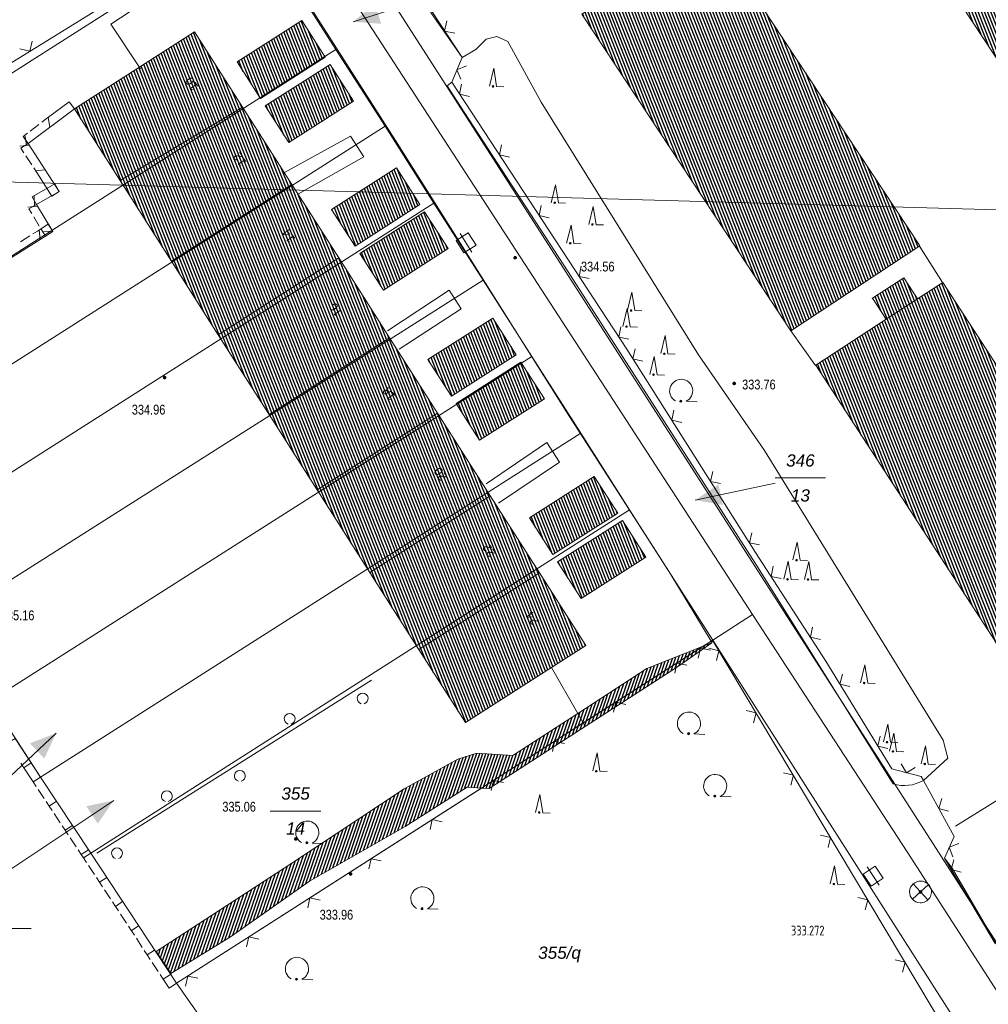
# Model space of a CAD drawing. Header units: metres. Extents: x 345144 to 348639, y 5629211 to 5635235.
# Tile 920 of 1056: x 347396 to 347463, y 5630895 to 5630963. Entities that reach past the tile are written whole.
import ezdxf
from ezdxf.enums import TextEntityAlignment as Align

# ---------------------------------------------------------------- set-up
doc = ezdxf.new("R2010")
doc.units = ezdxf.units.M
doc.header["$MEASUREMENT"] = 0
for name, color, linetype in [('028 Geländeform', 7, 'Continuous'), ('028 Geländeform Ausg.', 7, 'Continuous'), ('065-066 Ver_Entsorgung', 7, 'Continuous'), ('065-066 Ver_Entsorgung Ausg.', 7, 'Continuous'), ('081-083 Topographie', 7, 'Continuous'), ('AX Flurstück', 7, 'Continuous'), ('AX Gebäude', 7, 'Continuous'), ('Blatt', 7, 'Continuous'), ('Definitionslinie', 7, 'Continuous'), ('MG Präsentationsobjekt - Linie', 7, 'Continuous'), ('Präsentationsobjekt -Text (punktförmig)', 7, 'Continuous')]:
    doc.layers.add(name, color=color, linetype=linetype)
doc.styles.add('ARIAL', font='arial.ttf', dxfattribs={"height": 1})
doc.styles.add('ARIALIT', font='ariali.ttf', dxfattribs={"height": 1})
doc.styles.add('DIN-6776-IT', font='txt', dxfattribs={"height": 1})
pattern_1 = [(111.5294117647, (0, 0), (-0.186045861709, -0.07339575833), [])]

# ---------------------------------------------------------------- blocks, each defined once
blk = doc.blocks.new('alk_3504_nrw')
at = {"color": 134, "lineweight": 5, "true_color": 0x00b2b2, "flags": 128}
for points in [[(-0.729333, -0.684), (-0.707333, -0.707333), (0.707333, 0.707333)], [(-0.707333, 0.707333), (0.707333, -0.707333)]]:
    blk.add_lwpolyline(points, dxfattribs=at)
at = {"color": 134, "lineweight": 5, "true_color": 0x00b2b2}
for start, end in [(90, -90), (-90, 90)]:
    blk.add_arc((0, 0), 1, start, end, dxfattribs=at)
blk = doc.blocks.new('alk_043x_nrw')
h = blk.add_hatch(color=7)
edge = h.paths.add_edge_path(flags=0)
edge.add_arc((0, 0), 1, 180, 360, ccw=False)
edge.add_arc((0, 0), 1, 0, 180, ccw=False)
blk = doc.blocks.new('alk_7100_nrwx2')
at = {"true_color": 0x2e2e2e}
h = blk.add_hatch(color=250, dxfattribs=at)
edge = h.paths.add_edge_path(flags=0)
edge.add_arc((0.024073, -0.597267), 0.057254, 180, 360, ccw=False)
edge.add_arc((0.024073, -0.597267), 0.057255, 0, 180, ccw=False)
at = {"color": 250, "lineweight": 5, "true_color": 0x2e2e2e, "flags": 128}
blk.add_lwpolyline([(0.349382, -0.597267), (1, -0.597267)], dxfattribs=at)
at = {"color": 250, "lineweight": 5, "true_color": 0x2e2e2e}
for centre, radius, start, end in [((0.024073, 0.012362), 0.690995, -61.91481688, -118.08518312), ((0.024073, -0.597267), 0.057255, 0, 180), ((0.024073, -0.597267), 0.057254, 180, 0)]:
    blk.add_arc(centre, radius, start, end, dxfattribs=at)
blk = doc.blocks.new('alk_7200_nrwx2')
at = {"true_color": 0x2e2e2e}
h = blk.add_hatch(color=250, dxfattribs=at)
edge = h.paths.add_edge_path(flags=0)
edge.add_arc((-0.020544, -0.388118), 0.055525, 180, 360, ccw=False)
edge.add_arc((-0.020544, -0.388118), 0.055525, 0, 180, ccw=False)
at = {"color": 250, "lineweight": 5, "true_color": 0x2e2e2e, "flags": 128}
blk.add_lwpolyline([(-0.298168, -0.388118), (-0.020544, 1), (0.257079, -0.388118), (0.812326, -0.388118)], dxfattribs=at)
blk.add_lwpolyline([(-0.298168, -0.388118), (-0.020544, 1), (0.257079, -0.388118), (0.812326, -0.388118)], dxfattribs=at)
at = {"color": 250, "lineweight": 5, "true_color": 0x2e2e2e}
for start, end in [(0, 180), (180, 0)]:
    blk.add_arc((-0.020544, -0.388118), 0.055525, start, end, dxfattribs=at)
blk = doc.blocks.new('3488_swc')
at = {"color": 7, "lineweight": 5, "flags": 128}
for points in [[(1, 0), (-1, 0)], [(0.666667, 0.666667), (-0.666667, 0.666667), (-0.666667, -0.666667), (0.666667, -0.666667), (0.666667, 0.666667)]]:
    blk.add_lwpolyline(points, dxfattribs=at)

msp = doc.modelspace()

# ---------------------------------------------------------------- hatches: boundary and pattern name
at = {"layer": '028 Geländeform', "true_color": 0xb27500}
h = msp.add_hatch(dxfattribs=at)
h.set_pattern_fill('_USER', color=44, scale=0.2, angle=250.95521515, style=0, pattern_type=0)
h.set_pattern_definition([(250.9552151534, (0, 0), (0.1890527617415, -0.065261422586), [])])
h.paths.add_polyline_path([(347443.907, 5630919.637), (347441.538, 5630917.984), (347441.538, 5630917.984), (347435.179, 5630913.871), (347435.179, 5630913.871), (347428.564, 5630909.593), (347428.564, 5630909.593), (347428.04, 5630909.627), (347428.04, 5630909.627), (347427.051, 5630909.69), (347427.051, 5630909.69), (347422.782, 5630906.98), (347422.782, 5630906.98), (347416.191, 5630903.217), (347416.191, 5630903.217), (347410.75, 5630899.388), (347410.75, 5630899.388), (347406.643, 5630896.858), (347406.643, 5630896.858), (347405.626, 5630898.368), (347405.626, 5630898.368), (347414.893, 5630904.414), (347414.893, 5630904.414), (347422.717, 5630909.562), (347422.717, 5630909.562), (347426.408, 5630911.624), (347426.408, 5630911.624), (347427.706, 5630912.032), (347427.706, 5630912.032), (347430.2, 5630911.864), (347430.2, 5630911.864), (347434.666, 5630914.764), (347434.666, 5630914.764), (347439.425, 5630917.854), (347439.425, 5630917.854), (347443.311, 5630919.4), (347443.311, 5630919.4)], flags=0)
at = {"layer": 'AX Gebäude', "true_color": 0x4f4f4f}
h = msp.add_hatch(dxfattribs=at)
h.set_pattern_fill('_USER', color=251, scale=0.2, angle=111.52941176, style=0, pattern_type=0)
h.set_pattern_definition(pattern_1)
h.paths.add_polyline_path([(347457.899, 5630978.049), (347472.325, 5630956.146), (347467.901, 5630953.232), (347453.475, 5630975.135)], flags=0)
h = msp.add_hatch(dxfattribs=at)
h.set_pattern_fill('_USER', color=251, scale=0.2, angle=111.52941176, style=0, pattern_type=0)
h.set_pattern_definition(pattern_1)
h.paths.add_polyline_path([(347443.83, 5630968.8), (347458.222, 5630946.967), (347449.345, 5630941.115), (347434.954, 5630962.948)], flags=0)
h = msp.add_hatch(dxfattribs=at)
h.set_pattern_fill('_USER', color=251, scale=0.2, angle=111.52941176, style=0, pattern_type=0)
h.set_pattern_definition(pattern_1)
h.paths.add_polyline_path([(347411.198, 5630959.646), (347415.659, 5630962.506), (347417.277, 5630959.981), (347412.816, 5630957.121)], flags=0)
h = msp.add_hatch(dxfattribs=at)
h.set_pattern_fill('_USER', color=251, scale=0.2, angle=111.52941176, style=0, pattern_type=0)
h.set_pattern_definition(pattern_1)
h.paths.add_polyline_path([(347403.145, 5630951.477), (347399.992, 5630956.423), (347408.273, 5630961.71), (347411.578, 5630956.528)], flags=0)
h = msp.add_hatch(dxfattribs=at)
h.set_pattern_fill('_USER', color=251, scale=0.2, angle=111.52941176, style=0, pattern_type=0)
h.set_pattern_definition(pattern_1)
h.paths.add_polyline_path([(347413.14, 5630956.615), (347417.601, 5630959.475), (347419.22, 5630956.95), (347414.759, 5630954.09)], flags=0)
h = msp.add_hatch(dxfattribs=at)
h.set_pattern_fill('_USER', color=251, scale=0.2, angle=111.52941176, style=0, pattern_type=0)
h.set_pattern_definition(pattern_1)
h.paths.add_polyline_path([(347403.145, 5630951.477), (347411.578, 5630956.528), (347414.978, 5630951.192), (347406.688, 5630945.912)], flags=0)
h = msp.add_hatch(dxfattribs=at)
h.set_pattern_fill('_USER', color=251, scale=0.2, angle=111.52941176, style=0, pattern_type=0)
h.set_pattern_definition(pattern_1)
h.paths.add_polyline_path([(347417.713, 5630949.482), (347422.174, 5630952.341), (347423.792, 5630949.816), (347419.331, 5630946.957)], flags=0)
h = msp.add_hatch(dxfattribs=at)
h.set_pattern_fill('_USER', color=251, scale=0.2, angle=111.52941176, style=0, pattern_type=0)
h.set_pattern_definition(pattern_1)
h.paths.add_polyline_path([(347406.688, 5630945.912), (347414.978, 5630951.192), (347418.197, 5630946.14), (347409.906, 5630940.858)], flags=0)
h = msp.add_hatch(dxfattribs=at)
h.set_pattern_fill('_USER', color=251, scale=0.2, angle=111.52941176, style=0, pattern_type=0)
h.set_pattern_definition(pattern_1)
h.paths.add_polyline_path([(347419.656, 5630946.452), (347424.117, 5630949.311), (347425.735, 5630946.786), (347421.274, 5630943.927)], flags=0)
h = msp.add_hatch(dxfattribs=at)
h.set_pattern_fill('_USER', color=251, scale=0.2, angle=111.52941176, style=0, pattern_type=0)
h.set_pattern_definition(pattern_1)
h.paths.add_polyline_path([(347418.197, 5630946.14), (347421.697, 5630940.648), (347413.405, 5630935.365), (347409.906, 5630940.858)], flags=0)
h = msp.add_hatch(dxfattribs=at)
h.set_pattern_fill('_USER', color=251, scale=0.2, angle=111.52941176, style=0, pattern_type=0)
h.set_pattern_definition(pattern_1)
h.paths.add_polyline_path([(347455.904, 5630941.917), (347454.957, 5630943.375), (347457.119, 5630944.78), (347458.066, 5630943.322)], flags=0)
h = msp.add_hatch(dxfattribs=at)
h.set_pattern_fill('_USER', color=251, scale=0.2, angle=111.52941176, style=0, pattern_type=0)
h.set_pattern_definition(pattern_1)
h.paths.add_polyline_path([(347458.066, 5630943.322), (347459.811, 5630944.455), (347473.751, 5630922.997), (347464.992, 5630917.307), (347451.052, 5630938.765), (347455.904, 5630941.917)], flags=0)
h = msp.add_hatch(dxfattribs=at)
h.set_pattern_fill('_USER', color=251, scale=0.2, angle=111.52941176, style=0, pattern_type=0)
h.set_pattern_definition(pattern_1)
h.paths.add_polyline_path([(347424.345, 5630939.14), (347428.806, 5630942), (347430.425, 5630939.474), (347425.964, 5630936.614)], flags=0)
h = msp.add_hatch(dxfattribs=at)
h.set_pattern_fill('_USER', color=251, scale=0.2, angle=111.52941176, style=0, pattern_type=0)
h.set_pattern_definition(pattern_1)
h.paths.add_polyline_path([(347413.405, 5630935.365), (347421.697, 5630940.648), (347425.012, 5630935.446), (347416.718, 5630930.163)], flags=0)
h = msp.add_hatch(dxfattribs=at)
h.set_pattern_fill('_USER', color=251, scale=0.2, angle=111.52941176, style=0, pattern_type=0)
h.set_pattern_definition(pattern_1)
h.paths.add_polyline_path([(347426.287, 5630936.109), (347430.748, 5630938.969), (347432.367, 5630936.443), (347427.906, 5630933.584)], flags=0)
h = msp.add_hatch(dxfattribs=at)
h.set_pattern_fill('_USER', color=251, scale=0.2, angle=111.52941176, style=0, pattern_type=0)
h.set_pattern_definition(pattern_1)
h.paths.add_polyline_path([(347425.012, 5630935.446), (347428.633, 5630929.764), (347420.338, 5630924.479), (347416.718, 5630930.163)], flags=0)
h = msp.add_hatch(dxfattribs=at)
h.set_pattern_fill('_USER', color=251, scale=0.2, angle=111.52941176, style=0, pattern_type=0)
h.set_pattern_definition(pattern_1)
h.paths.add_polyline_path([(347431.333, 5630928.239), (347435.794, 5630931.099), (347437.413, 5630928.573), (347432.952, 5630925.714)], flags=0)
h = msp.add_hatch(dxfattribs=at)
h.set_pattern_fill('_USER', color=251, scale=0.2, angle=111.52941176, style=0, pattern_type=0)
h.set_pattern_definition(pattern_1)
h.paths.add_polyline_path([(347420.338, 5630924.479), (347428.633, 5630929.764), (347432.018, 5630924.451), (347423.723, 5630919.162)], flags=0)
h = msp.add_hatch(dxfattribs=at)
h.set_pattern_fill('_USER', color=251, scale=0.2, angle=111.52941176, style=0, pattern_type=0)
h.set_pattern_definition(pattern_1)
h.paths.add_polyline_path([(347433.275, 5630925.208), (347437.737, 5630928.068), (347439.355, 5630925.542), (347434.894, 5630922.683)], flags=0)
h = msp.add_hatch(dxfattribs=at)
h.set_pattern_fill('_USER', color=251, scale=0.2, angle=111.52941176, style=0, pattern_type=0)
h.set_pattern_definition(pattern_1)
h.paths.add_polyline_path([(347423.723, 5630919.162), (347432.018, 5630924.451), (347435.215, 5630919.439), (347426.924, 5630914.142)], flags=0)
at = {"layer": 'MG Präsentationsobjekt - Linie', "true_color": 0x5e5e5e}
for points in [[(347420.686734, 5630963.646783), (347421.126933, 5630962.275716), (347419.193, 5630962.411)], [(347444.358995, 5630930.536476), (347444.655738, 5630929.127382), (347442.746, 5630929.461)], [(347397.919916, 5630911.656211), (347396.93705, 5630912.708624), (347398.744, 5630913.411)], [(347401.609736, 5630907.175747), (347400.810186, 5630908.373378), (347402.707, 5630908.774)]]:
    msp.add_hatch(color=251, dxfattribs=at).paths.add_polyline_path(points, flags=0)

# ---------------------------------------------------------------- linework, layer by layer
at = {"layer": '081-083 Topographie', "color": 7, "linetype": 'Continuous', "lineweight": 5, "flags": 128}
for points in [[(347374.935, 5630946.792), (347410.409, 5630968.733), (347410.409, 5630968.733), (347412.039, 5630969.879)], [(347404.549, 5630959.176), (347402.505, 5630962.255), (347402.505, 5630962.255), (347408.764, 5630966.378), (347408.764, 5630966.378), (347411.973, 5630968.412), (347411.973, 5630968.412), (347412.277, 5630968.966), (347412.277, 5630968.966), (347412.039, 5630969.879)], [(347414.73, 5630965.827), (347422.111, 5630954.234), (347422.111, 5630954.234), (347427.532, 5630945.646), (347427.532, 5630945.646), (347433.882, 5630935.542), (347433.882, 5630935.542), (347441.077, 5630924.342), (347441.077, 5630924.342), (347443.844, 5630919.742), (347443.844, 5630919.742), (347443.907, 5630919.637), (347443.907, 5630919.637), (347443.955, 5630919.814), (347443.955, 5630919.814), (347460.198, 5630892.606)], [(347422.43, 5630963.223), (347424.299, 5630963.591), (347424.299, 5630963.591), (347424.537, 5630963.04), (347424.537, 5630963.04), (347426.693, 5630959.961), (347426.693, 5630959.961), (347425.98, 5630958.248), (347425.98, 5630958.248), (347425.673, 5630958.006), (347425.673, 5630958.006), (347426.538, 5630956.644)], [(347424.629, 5630963.091), (347426.693, 5630959.961), (347426.693, 5630959.961), (347425.98, 5630958.248), (347425.98, 5630958.248), (347438.035, 5630939.867), (347438.035, 5630939.867), (347446.915, 5630925.856), (347446.915, 5630925.856), (347451.757, 5630918.364), (347451.757, 5630918.364), (347456.295, 5630910.939), (347456.295, 5630910.939), (347458.309, 5630910.425), (347458.309, 5630910.425), (347458.468, 5630910.151), (347458.468, 5630910.151), (347460.592, 5630906.295), (347460.592, 5630906.295), (347459.912, 5630904.799), (347459.912, 5630904.799), (347463.417, 5630898.918)], [(347426.693, 5630959.961), (347427.652, 5630960.512), (347427.652, 5630960.512), (347428.348, 5630961.211), (347428.348, 5630961.211), (347429.079, 5630961.398), (347429.079, 5630961.398), (347429.846, 5630961.051), (347429.846, 5630961.051), (347432.154, 5630956.875), (347432.154, 5630956.875), (347442.979, 5630939.479), (347442.979, 5630939.479), (347447.529, 5630932.881), (347447.529, 5630932.881), (347459.84, 5630912.919), (347459.84, 5630912.919), (347460.157, 5630911.686), (347460.157, 5630911.686), (347458.468, 5630910.151)], [(347426.538, 5630956.644), (347434.01, 5630945.198), (347434.01, 5630945.198), (347446.939, 5630925.046), (347446.939, 5630925.046), (347456.388, 5630909.918)], [(347414.458, 5630952.033), (347419.014, 5630954.525), (347419.014, 5630954.525), (347419.926, 5630953.103), (347419.926, 5630953.103), (347415.434, 5630950.55)], [(347458.208, 5630946.956), (347459.787, 5630944.454)], [(347421.556, 5630941.121), (347425.811, 5630943.921), (347425.811, 5630943.921), (347426.634, 5630942.636), (347426.634, 5630942.636), (347422.373, 5630939.858)], [(347449.331, 5630941.111), (347451.04, 5630938.742)], [(347428.364, 5630930.587), (347432.541, 5630933.421), (347432.541, 5630933.421), (347433.397, 5630932.086), (347433.397, 5630932.086), (347429.214, 5630929.251)], [(347410.266, 5630891.561), (347407.021, 5630896.177), (347407.021, 5630896.177), (347428.04, 5630909.627), (347428.04, 5630909.627), (347435.043, 5630914.108), (347435.043, 5630914.108), (347442.27, 5630918.732), (347442.27, 5630918.732), (347443.311, 5630919.4), (347443.311, 5630919.4), (347443.844, 5630919.742), (347443.844, 5630919.742), (347443.955, 5630919.814)], [(347443.955, 5630919.814), (347460.198, 5630892.606)], [(347432.85, 5630917.929), (347434.666, 5630914.764), (347434.666, 5630914.764), (347435.043, 5630914.108), (347435.043, 5630914.108), (347435.179, 5630913.871)], [(347401.532, 5630905.139), (347420.45, 5630917.057)], [(347380.977, 5630898.378), (347379.501, 5630901.024), (347379.501, 5630901.024), (347378.459, 5630902.863), (347378.459, 5630902.863), (347395.922, 5630913.031), (347395.922, 5630913.031), (347397.662, 5630910.387), (347397.662, 5630910.387), (347401.121, 5630905.143), (347401.121, 5630905.143), (347407.021, 5630896.177)], [(347460.686, 5630907.008), (347466.253, 5630910.463), (347466.253, 5630910.463), (347468.451, 5630907.13)], [(347459.912, 5630904.799), (347460.449, 5630904.106), (347460.449, 5630904.106), (347463.469, 5630898.949), (347463.469, 5630898.949), (347468.817, 5630889.816), (347468.817, 5630889.816), (347469.077, 5630889.372)]]:
    msp.add_lwpolyline(points, dxfattribs=at)
at = {"layer": '081-083 Topographie', "color": 7, "linetype": 'Continuous', "lineweight": 5}
msp.add_arc((347457.164, 5630912.378), 2.579491, -107.50773172, -59.64927387, dxfattribs=at)
at = {"layer": 'AX Flurstück', "color": 8, "linetype": 'Continuous', "lineweight": 13, "true_color": 0x808080, "flags": 128}
for points in [[(347524.36, 5630928.996), (347489.869, 5630907.133), (347487.961, 5630910.115), (347465.529, 5630895.851), (347417.195, 5630971.129), (347433.338, 5630981.676), (347449.856, 5630992.707), (347450.226, 5630992.954), (347452.54, 5630994.567), (347455.973, 5630996.883), (347496.945, 5631024.093), (347536.397, 5630965.622), (347550.231, 5630945.777), (347524.36, 5630928.996)], [(347375.003, 5630967.387), (347400.987, 5630983.467), (347402.696, 5630984.525), (347412.291, 5630969.482), (347410.606, 5630968.41), (347377.086, 5630947.056), (347375.391, 5630945.985), (347366.312, 5630962.008), (347375.003, 5630967.387)], [(347415.341, 5630969.898), (347446.709, 5630921.573), (347443.956, 5630919.814), (347438.236, 5630928.782), (347434.868, 5630934.072), (347431.491, 5630939.363), (347428.142, 5630944.622), (347424.755, 5630949.923), (347421.388, 5630955.214), (347418.011, 5630960.514), (347412.291, 5630969.482), (347414.634, 5630970.988), (347415.341, 5630969.898)], [(347417.195, 5630971.129), (347465.529, 5630895.851), (347464.02, 5630894.891), (347457.344, 5630905.241), (347446.709, 5630921.573), (347415.341, 5630969.898), (347417.195, 5630971.129)], [(347377.086, 5630947.056), (347410.606, 5630968.41), (347412.291, 5630969.482), (347418.011, 5630960.514), (347380.834, 5630936.838), (347376.515, 5630944.328), (347375.391, 5630945.985), (347377.086, 5630947.056)], [(347380.834, 5630936.838), (347418.011, 5630960.514), (347421.388, 5630955.214), (347383.985, 5630931.386), (347380.834, 5630936.838)], [(347383.985, 5630931.386), (347421.388, 5630955.214), (347424.755, 5630949.923), (347387.259, 5630926.03), (347385.873, 5630928.107), (347383.985, 5630931.386)], [(347387.259, 5630926.03), (347424.755, 5630949.923), (347428.142, 5630944.622), (347390.702, 5630920.866), (347387.259, 5630926.03)], [(347390.702, 5630920.866), (347428.142, 5630944.622), (347431.491, 5630939.363), (347394.202, 5630915.641), (347390.702, 5630920.866)], [(347394.202, 5630915.641), (347431.491, 5630939.363), (347434.868, 5630934.072), (347397.661, 5630910.387), (347394.758, 5630914.798), (347394.202, 5630915.641)], [(347397.661, 5630910.387), (347434.868, 5630934.072), (347438.236, 5630928.782), (347401.121, 5630905.143), (347397.661, 5630910.387)], [(347401.121, 5630905.143), (347438.236, 5630928.782), (347443.956, 5630919.814), (347442.271, 5630918.732), (347407.021, 5630896.178), (347401.121, 5630905.143)], [(347472.522, 5630874.947), (347461.098, 5630892.954), (347443.956, 5630919.814), (347446.709, 5630921.573), (347457.344, 5630905.241), (347464.02, 5630894.891)], [(347443.956, 5630919.814), (347461.098, 5630892.954), (347424.144, 5630869.521), (347415.844, 5630882.81), (347379.413, 5630859.905), (347359.831, 5630894.252), (347394.758, 5630914.798), (347397.661, 5630910.387), (347401.121, 5630905.143), (347407.021, 5630896.178), (347442.271, 5630918.732), (347443.956, 5630919.814)]]:
    msp.add_lwpolyline(points, dxfattribs=at)
at = {"layer": 'AX Gebäude', "color": 7, "linetype": 'Continuous', "lineweight": 5, "flags": 128}
for points in [[(347457.899, 5630978.049), (347472.325, 5630956.146), (347467.901, 5630953.232), (347453.475, 5630975.135), (347457.899, 5630978.049)], [(347443.83, 5630968.8), (347458.222, 5630946.967), (347449.345, 5630941.115), (347434.954, 5630962.948), (347443.83, 5630968.8)], [(347411.198, 5630959.646), (347415.659, 5630962.506), (347417.277, 5630959.981), (347412.816, 5630957.121), (347411.198, 5630959.646)], [(347403.145, 5630951.477), (347399.992, 5630956.423), (347408.273, 5630961.71), (347411.578, 5630956.528), (347403.145, 5630951.477)], [(347413.14, 5630956.615), (347417.601, 5630959.475), (347419.22, 5630956.95), (347414.759, 5630954.09), (347413.14, 5630956.615)], [(347403.145, 5630951.477), (347411.578, 5630956.528), (347414.978, 5630951.192), (347406.688, 5630945.912), (347403.145, 5630951.477)], [(347417.713, 5630949.482), (347422.174, 5630952.341), (347423.792, 5630949.816), (347419.331, 5630946.957), (347417.713, 5630949.482)], [(347406.688, 5630945.912), (347414.978, 5630951.192), (347418.197, 5630946.14), (347409.906, 5630940.858), (347406.688, 5630945.912)], [(347419.656, 5630946.452), (347424.117, 5630949.311), (347425.735, 5630946.786), (347421.274, 5630943.927), (347419.656, 5630946.452)], [(347418.197, 5630946.14), (347421.697, 5630940.648), (347413.405, 5630935.365), (347409.906, 5630940.858), (347418.197, 5630946.14)], [(347455.904, 5630941.917), (347454.957, 5630943.375), (347457.119, 5630944.78), (347458.066, 5630943.322), (347455.904, 5630941.917)], [(347458.066, 5630943.322), (347459.811, 5630944.455), (347473.751, 5630922.997), (347464.992, 5630917.307), (347451.052, 5630938.765), (347455.904, 5630941.917), (347458.066, 5630943.322)], [(347424.345, 5630939.14), (347428.806, 5630942), (347430.425, 5630939.474), (347425.964, 5630936.614), (347424.345, 5630939.14)], [(347413.405, 5630935.365), (347421.697, 5630940.648), (347425.012, 5630935.446), (347416.718, 5630930.163), (347413.405, 5630935.365)], [(347426.287, 5630936.109), (347430.748, 5630938.969), (347432.367, 5630936.443), (347427.906, 5630933.584), (347426.287, 5630936.109)], [(347425.012, 5630935.446), (347428.633, 5630929.764), (347420.338, 5630924.479), (347416.718, 5630930.163), (347425.012, 5630935.446)], [(347431.333, 5630928.239), (347435.794, 5630931.099), (347437.413, 5630928.573), (347432.952, 5630925.714), (347431.333, 5630928.239)], [(347420.338, 5630924.479), (347428.633, 5630929.764), (347432.018, 5630924.451), (347423.723, 5630919.162), (347420.338, 5630924.479)], [(347433.275, 5630925.208), (347437.737, 5630928.068), (347439.355, 5630925.542), (347434.894, 5630922.683), (347433.275, 5630925.208)], [(347423.723, 5630919.162), (347432.018, 5630924.451), (347435.215, 5630919.439), (347426.924, 5630914.142), (347423.723, 5630919.162)]]:
    msp.add_lwpolyline(points, dxfattribs=at)
at = {"layer": 'Blatt', "color": 205, "linetype": 'Continuous', "lineweight": 5, "true_color": 0x873099, "flags": 128}
for points in [[(347374.708, 5630951.97), (347381.745, 5631201.846), (347881.503, 5631187.771), (347874.464, 5630937.896), (347374.708, 5630951.97)], [(347367.669, 5630702.092), (347374.708, 5630951.97), (347874.464, 5630937.896), (347867.426, 5630688.019), (347367.669, 5630702.092)]]:
    msp.add_lwpolyline(points, dxfattribs=at)
at = {"layer": 'Definitionslinie', "color": 7, "linetype": 'Continuous', "lineweight": 5, "flags": 128}
for points in [[(347374.935, 5630946.792), (347410.409, 5630968.733)], [(347402.505, 5630962.255), (347408.764, 5630966.378)], [(347414.73, 5630965.827), (347422.111, 5630954.234)], [(347424.299, 5630963.591), (347424.629, 5630963.091), (347424.629, 5630963.091), (347426.693, 5630959.961)], [(347424.537, 5630963.04), (347426.693, 5630959.961)], [(347425.638, 5630962.469), (347425.496, 5630961.776), (347426.189, 5630961.634)], [(347425.638, 5630962.469), (347425.496, 5630961.776), (347426.189, 5630961.634)], [(347402.505, 5630962.255), (347404.549, 5630959.176)], [(347396.236, 5630960.555), (347396.924, 5630960.393), (347397.087, 5630961.081)], [(347396.236, 5630960.555), (347396.924, 5630960.393), (347397.087, 5630961.081)], [(347427.652, 5630960.512), (347428.348, 5630961.211)], [(347428.348, 5630961.211), (347429.079, 5630961.398)], [(347429.079, 5630961.398), (347429.846, 5630961.051)], [(347429.846, 5630961.051), (347432.154, 5630956.875)], [(347426.693, 5630959.961), (347427.652, 5630960.512)], [(347425.98, 5630958.248), (347426.693, 5630959.961)], [(347425.98, 5630958.248), (347426.693, 5630959.961)], [(347426.99, 5630959.374), (347426.337, 5630959.105), (347426.606, 5630958.451)], [(347426.99, 5630959.374), (347426.337, 5630959.105), (347426.606, 5630958.451)], [(347425.673, 5630958.006), (347425.98, 5630958.248)], [(347425.673, 5630958.006), (347426.538, 5630956.644)], [(347425.98, 5630958.248), (347438.035, 5630939.867)], [(347426.667, 5630958.112), (347426.523, 5630957.42), (347427.216, 5630957.276)], [(347426.667, 5630958.112), (347426.523, 5630957.42), (347427.216, 5630957.276)], [(347426.538, 5630956.644), (347434.01, 5630945.198)], [(347432.154, 5630956.875), (347442.979, 5630939.479)], [(347414.458, 5630952.033), (347419.014, 5630954.525)], [(347419.014, 5630954.525), (347419.926, 5630953.103)], [(347422.111, 5630954.234), (347427.532, 5630945.646)], [(347429.409, 5630953.931), (347429.265, 5630953.239), (347429.958, 5630953.095)], [(347429.409, 5630953.931), (347429.265, 5630953.239), (347429.958, 5630953.095)], [(347415.434, 5630950.55), (347419.926, 5630953.103)], [(347432.151, 5630949.75), (347432.008, 5630949.058), (347432.7, 5630948.914)], [(347432.151, 5630949.75), (347432.008, 5630949.058), (347432.7, 5630948.914)], [(347458.208, 5630946.956), (347459.787, 5630944.454)], [(347427.532, 5630945.646), (347433.882, 5630935.542)], [(347434.893, 5630945.569), (347434.75, 5630944.876), (347435.442, 5630944.733)], [(347434.893, 5630945.569), (347434.75, 5630944.876), (347435.442, 5630944.733)], [(347434.01, 5630945.198), (347446.939, 5630925.046)], [(347421.556, 5630941.121), (347425.811, 5630943.921)], [(347425.811, 5630943.921), (347426.634, 5630942.636)], [(347422.373, 5630939.858), (347426.634, 5630942.636)], [(347437.636, 5630941.388), (347437.492, 5630940.695), (347438.184, 5630940.552)], [(347437.636, 5630941.388), (347437.492, 5630940.695), (347438.184, 5630940.552)], [(347449.331, 5630941.111), (347451.04, 5630938.742)], [(347438.035, 5630939.867), (347446.915, 5630925.856)], [(347438.615, 5630939.886), (347438.46, 5630939.196), (347439.15, 5630939.042)], [(347438.615, 5630939.886), (347438.46, 5630939.196), (347439.15, 5630939.042)], [(347442.979, 5630939.479), (347447.529, 5630932.881)], [(347433.882, 5630935.542), (347441.077, 5630924.342)], [(347441.291, 5630935.663), (347441.137, 5630934.973), (347441.827, 5630934.818)], [(347441.291, 5630935.663), (347441.137, 5630934.973), (347441.827, 5630934.818)], [(347428.364, 5630930.587), (347432.541, 5630933.421)], [(347432.541, 5630933.421), (347433.397, 5630932.086)], [(347447.529, 5630932.881), (347459.84, 5630912.919)], [(347429.214, 5630929.251), (347433.397, 5630932.086)], [(347443.968, 5630931.44), (347443.813, 5630930.75), (347444.503, 5630930.595)], [(347443.968, 5630931.44), (347443.813, 5630930.75), (347444.503, 5630930.595)], [(347446.645, 5630927.217), (347446.49, 5630926.527), (347447.18, 5630926.372)], [(347446.645, 5630927.217), (347446.49, 5630926.527), (347447.18, 5630926.372)], [(347446.915, 5630925.856), (347451.757, 5630918.364)], [(347446.939, 5630925.046), (347456.388, 5630909.918)], [(347448.128, 5630924.901), (347447.979, 5630924.21), (347448.67, 5630924.061)], [(347448.128, 5630924.901), (347447.979, 5630924.21), (347448.67, 5630924.061)], [(347441.077, 5630924.342), (347443.844, 5630919.742), (347443.844, 5630919.742), (347443.907, 5630919.637)], [(347450.842, 5630920.702), (347450.693, 5630920.01), (347451.384, 5630919.862)], [(347450.842, 5630920.702), (347450.693, 5630920.01), (347451.384, 5630919.862)], [(347442.27, 5630918.732), (347443.311, 5630919.4), (347443.311, 5630919.4), (347443.844, 5630919.742), (347443.844, 5630919.742), (347443.955, 5630919.814)], [(347443.907, 5630919.637), (347443.955, 5630919.814)], [(347443.955, 5630919.814), (347460.198, 5630892.606)], [(347443.955, 5630919.814), (347460.198, 5630892.606)], [(347443.804, 5630919.122), (347443.113, 5630919.273), (347442.962, 5630918.582)], [(347443.804, 5630919.122), (347443.113, 5630919.273), (347442.962, 5630918.582)], [(347444.215, 5630918.404), (347444.388, 5630919.089), (347443.702, 5630919.262)], [(347444.215, 5630918.404), (347444.388, 5630919.089), (347443.702, 5630919.262)], [(347407.021, 5630896.177), (347428.04, 5630909.627), (347428.04, 5630909.627), (347435.043, 5630914.108), (347435.043, 5630914.108), (347442.27, 5630918.732)], [(347451.757, 5630918.364), (347456.295, 5630910.939)], [(347432.85, 5630917.929), (347434.666, 5630914.764), (347434.666, 5630914.764), (347435.043, 5630914.108), (347435.043, 5630914.108), (347435.179, 5630913.871)], [(347442.183, 5630918.082), (347441.492, 5630918.234), (347441.34, 5630917.543)], [(347442.182, 5630918.082), (347441.492, 5630918.234), (347441.34, 5630917.543)], [(347452.888, 5630917.472), (347452.722, 5630916.785), (347453.41, 5630916.619)], [(347452.888, 5630917.472), (347452.722, 5630916.785), (347453.41, 5630916.619)], [(347437.971, 5630915.388), (347437.28, 5630915.539), (347437.128, 5630914.849)], [(347437.971, 5630915.388), (347437.28, 5630915.539), (347437.129, 5630914.849)], [(347446.778, 5630914.111), (347446.951, 5630914.796), (347446.265, 5630914.969)], [(347446.778, 5630914.111), (347446.951, 5630914.796), (347446.265, 5630914.969)], [(347395.922, 5630913.031), (347397.662, 5630910.387)], [(347455.496, 5630913.206), (347455.33, 5630912.518), (347456.017, 5630912.353)], [(347455.496, 5630913.206), (347455.33, 5630912.518), (347456.017, 5630912.353)], [(347459.84, 5630912.919), (347460.157, 5630911.686)], [(347433.759, 5630912.693), (347433.069, 5630912.845), (347432.917, 5630912.154)], [(347433.759, 5630912.693), (347433.069, 5630912.844), (347432.917, 5630912.154)], [(347458.468, 5630910.151), (347460.157, 5630911.686)], [(347396.314, 5630911.344), (347396.52, 5630911.03)], [(347396.314, 5630911.344), (347396.52, 5630911.03)], [(347396.519, 5630911.03), (347397.021, 5630911.36)], [(347396.519, 5630911.03), (347397.021, 5630911.36)], [(347396.52, 5630911.03), (347397.161, 5630910.057)], [(347396.52, 5630911.03), (347397.161, 5630910.057)], [(347456.295, 5630910.939), (347458.309, 5630910.425)], [(347456.941, 5630911.29), (347457.302, 5630910.682), (347457.91, 5630911.043)], [(347456.941, 5630911.29), (347457.302, 5630910.682), (347457.91, 5630911.043)], [(347397.161, 5630910.057), (347397.662, 5630910.387)], [(347397.161, 5630910.057), (347397.662, 5630910.387)], [(347397.161, 5630910.057), (347397.662, 5630910.387)], [(347397.161, 5630910.057), (347397.662, 5630910.387)], [(347397.162, 5630910.057), (347397.662, 5630910.387)], [(347397.162, 5630910.057), (347397.662, 5630910.387)], [(347397.662, 5630910.387), (347401.121, 5630905.143)], [(347449.341, 5630909.818), (347449.514, 5630910.503), (347448.828, 5630910.676)], [(347449.341, 5630909.818), (347449.514, 5630910.503), (347448.828, 5630910.676)], [(347458.309, 5630910.425), (347458.468, 5630910.151)], [(347460.686, 5630907.008), (347466.253, 5630910.463)], [(347397.161, 5630910.057), (347397.367, 5630909.744)], [(347397.161, 5630910.057), (347397.367, 5630909.744)], [(347397.505, 5630909.535), (347397.918, 5630908.909)], [(347397.505, 5630909.535), (347397.918, 5630908.909)], [(347429.548, 5630909.998), (347428.857, 5630910.15), (347428.705, 5630909.459)], [(347429.548, 5630909.998), (347428.857, 5630910.149), (347428.705, 5630909.459)], [(347458.468, 5630910.151), (347460.592, 5630906.295)], [(347459.727, 5630908.902), (347459.53, 5630908.223), (347460.209, 5630908.026)], [(347459.727, 5630908.902), (347459.53, 5630908.223), (347460.209, 5630908.026)], [(347398.056, 5630908.701), (347398.262, 5630908.387)], [(347398.056, 5630908.701), (347398.262, 5630908.387)], [(347398.262, 5630908.387), (347398.469, 5630908.074)], [(347398.262, 5630908.387), (347398.469, 5630908.074)], [(347398.263, 5630908.387), (347398.763, 5630908.717)], [(347398.263, 5630908.387), (347398.763, 5630908.717)], [(347398.606, 5630907.866), (347399.019, 5630907.24)], [(347398.606, 5630907.866), (347399.019, 5630907.24)], [(347399.157, 5630907.031), (347399.363, 5630906.718)], [(347399.157, 5630907.031), (347399.363, 5630906.718)], [(347399.364, 5630906.718), (347399.864, 5630907.048)], [(347399.364, 5630906.718), (347399.864, 5630907.048)], [(347425.336, 5630907.303), (347424.646, 5630907.455), (347424.494, 5630906.764)], [(347425.336, 5630907.303), (347424.645, 5630907.455), (347424.494, 5630906.764)], [(347399.363, 5630906.718), (347399.57, 5630906.405)], [(347399.363, 5630906.718), (347399.57, 5630906.405)], [(347399.708, 5630906.196), (347400.121, 5630905.57)], [(347399.708, 5630906.196), (347400.121, 5630905.57)], [(347451.904, 5630905.524), (347452.077, 5630906.21), (347451.391, 5630906.383)], [(347451.904, 5630905.524), (347452.077, 5630906.21), (347451.391, 5630906.383)], [(347459.912, 5630904.799), (347460.592, 5630906.295)], [(347460.914, 5630905.795), (347460.252, 5630905.547), (347460.5, 5630904.885)], [(347460.914, 5630905.795), (347460.252, 5630905.547), (347460.5, 5630904.885)], [(347400.258, 5630905.361), (347400.465, 5630905.048)], [(347400.258, 5630905.361), (347400.465, 5630905.048)], [(347400.465, 5630905.048), (347400.62, 5630904.813)], [(347400.465, 5630905.048), (347400.62, 5630904.813)], [(347400.466, 5630905.048), (347400.966, 5630905.378)], [(347400.466, 5630905.048), (347400.966, 5630905.378)], [(347400.619, 5630904.813), (347401.121, 5630905.143)], [(347400.619, 5630904.813), (347401.121, 5630905.143)], [(347400.62, 5630904.813), (347401.121, 5630905.143)], [(347400.62, 5630904.813), (347401.121, 5630905.143)], [(347400.62, 5630904.813), (347401.121, 5630905.143)], [(347400.62, 5630904.813), (347401.121, 5630905.143)], [(347400.62, 5630904.813), (347400.826, 5630904.5)], [(347400.62, 5630904.813), (347400.826, 5630904.5)], [(347401.121, 5630905.143), (347407.021, 5630896.177)], [(347421.125, 5630904.608), (347420.434, 5630904.76), (347420.282, 5630904.069)], [(347421.124, 5630904.608), (347420.434, 5630904.76), (347420.282, 5630904.069)], [(347459.912, 5630904.799), (347460.449, 5630904.106)], [(347459.912, 5630904.799), (347463.417, 5630898.918)], [(347400.964, 5630904.291), (347401.376, 5630903.664)], [(347400.964, 5630904.291), (347401.376, 5630903.664)], [(347460.558, 5630904.692), (347460.385, 5630904.006), (347461.07, 5630903.833)], [(347460.558, 5630904.692), (347460.385, 5630904.006), (347461.07, 5630903.833)], [(347460.449, 5630904.106), (347463.469, 5630898.949), (347463.469, 5630898.949), (347468.817, 5630889.816), (347468.817, 5630889.816), (347469.077, 5630889.372)], [(347401.513, 5630903.456), (347401.719, 5630903.142)], [(347401.513, 5630903.456), (347401.719, 5630903.142)], [(347401.718, 5630903.142), (347402.22, 5630903.472)], [(347401.718, 5630903.142), (347402.22, 5630903.472)], [(347401.719, 5630903.142), (347401.926, 5630902.829)], [(347401.719, 5630903.142), (347401.926, 5630902.829)], [(347402.063, 5630902.62), (347402.475, 5630901.994)], [(347402.063, 5630902.62), (347402.475, 5630901.994)], [(347416.913, 5630901.913), (347416.222, 5630902.065), (347416.071, 5630901.374)], [(347416.913, 5630901.913), (347416.222, 5630902.065), (347416.071, 5630901.374)], [(347454.467, 5630901.231), (347454.639, 5630901.917), (347453.954, 5630902.09)], [(347454.467, 5630901.231), (347454.639, 5630901.917), (347453.954, 5630902.09)], [(347402.613, 5630901.785), (347402.819, 5630901.472)], [(347402.613, 5630901.785), (347402.819, 5630901.472)], [(347402.818, 5630901.472), (347403.32, 5630901.802)], [(347402.818, 5630901.472), (347403.32, 5630901.802)], [(347402.819, 5630901.472), (347403.025, 5630901.158)], [(347402.819, 5630901.472), (347403.025, 5630901.158)], [(347403.162, 5630900.949), (347403.575, 5630900.323)], [(347403.162, 5630900.949), (347403.575, 5630900.323)], [(347403.712, 5630900.114), (347403.918, 5630899.801)], [(347403.712, 5630900.114), (347403.918, 5630899.801)], [(347403.917, 5630899.801), (347404.419, 5630900.131)], [(347403.917, 5630899.801), (347404.419, 5630900.131)], [(347403.918, 5630899.801), (347404.124, 5630899.488)], [(347403.918, 5630899.801), (347404.124, 5630899.488)], [(347412.701, 5630899.218), (347412.011, 5630899.37), (347411.859, 5630898.679)], [(347412.701, 5630899.218), (347412.011, 5630899.37), (347411.859, 5630898.679)], [(347404.262, 5630899.279), (347404.674, 5630898.652)], [(347404.262, 5630899.279), (347404.674, 5630898.652)], [(347404.811, 5630898.443), (347405.018, 5630898.13)], [(347404.811, 5630898.443), (347405.018, 5630898.13)], [(347405.017, 5630898.13), (347405.519, 5630898.46)], [(347405.017, 5630898.13), (347405.519, 5630898.46)], [(347405.018, 5630898.13), (347405.224, 5630897.817)], [(347405.018, 5630898.13), (347405.224, 5630897.817)], [(347405.361, 5630897.608), (347405.773, 5630896.981)], [(347405.361, 5630897.608), (347405.773, 5630896.981)], [(347457.03, 5630896.938), (347457.202, 5630897.624), (347456.517, 5630897.797)], [(347457.03, 5630896.938), (347457.202, 5630897.624), (347456.517, 5630897.797)], [(347405.911, 5630896.773), (347406.117, 5630896.459)], [(347405.911, 5630896.773), (347406.117, 5630896.459)], [(347406.116, 5630896.459), (347406.618, 5630896.789)], [(347406.116, 5630896.459), (347406.618, 5630896.789)], [(347408.49, 5630896.523), (347407.799, 5630896.675), (347407.647, 5630895.984)], [(347408.49, 5630896.523), (347407.799, 5630896.675), (347407.647, 5630895.984)], [(347406.117, 5630896.459), (347406.52, 5630895.847)], [(347406.117, 5630896.459), (347406.52, 5630895.847)], [(347406.52, 5630895.847), (347407.021, 5630896.177)], [(347406.52, 5630895.847), (347407.021, 5630896.177)], [(347407.021, 5630896.177), (347410.266, 5630891.561)]]:
    msp.add_lwpolyline(points, dxfattribs=at)
at = {"layer": 'Definitionslinie', "color": 44, "linetype": 'Continuous', "lineweight": 5, "true_color": 0xb27500, "flags": 128}
for points in [[(347396.82, 5630954.033), (347399.992, 5630956.423)], [(347398.056, 5630955.716), (347399.631, 5630956.902)], [(347398.056, 5630955.716), (347399.631, 5630956.902)], [(347399.631, 5630956.902), (347399.992, 5630956.423)], [(347399.631, 5630956.902), (347399.992, 5630956.423)], [(347397.757, 5630955.49), (347398.056, 5630955.716)], [(347397.757, 5630955.49), (347398.056, 5630955.716)], [(347398.295, 5630955.145), (347398.179, 5630955.809)], [(347398.295, 5630955.145), (347398.179, 5630955.809)], [(347396.958, 5630954.888), (347397.557, 5630955.339)], [(347396.958, 5630954.888), (347397.557, 5630955.339)], [(347396.459, 5630954.512), (347396.759, 5630954.738)], [(347396.459, 5630954.512), (347396.759, 5630954.738)], [(347396.459, 5630954.512), (347396.82, 5630954.033)], [(347396.459, 5630954.512), (347396.82, 5630954.033)], [(347396.697, 5630953.941), (347396.581, 5630954.605)], [(347396.697, 5630953.941), (347396.581, 5630954.605)], [(347396.233, 5630953.836), (347396.903, 5630953.904)], [(347396.233, 5630953.836), (347396.903, 5630953.904)], [(347396.316, 5630953.708), (347396.82, 5630954.033)], [(347396.316, 5630953.708), (347396.82, 5630954.033)], [(347396.316, 5630953.708), (347396.519, 5630953.393)], [(347396.316, 5630953.708), (347396.519, 5630953.393)], [(347396.82, 5630954.033), (347398.952, 5630950.727)], [(347396.655, 5630953.183), (347397.061, 5630952.552)], [(347396.655, 5630953.183), (347397.061, 5630952.552)], [(347397.197, 5630952.342), (347397.4, 5630952.027)], [(347397.197, 5630952.342), (347397.4, 5630952.027)], [(347397.317, 5630952.155), (347397.987, 5630952.223)], [(347397.317, 5630952.155), (347397.987, 5630952.223)], [(347397.4, 5630952.027), (347398.448, 5630950.402)], [(347397.4, 5630952.027), (347398.448, 5630950.402)], [(347397.085, 5630950.351), (347398.654, 5630951.248)], [(347397.085, 5630950.351), (347398.654, 5630951.248)], [(347398.654, 5630951.248), (347398.952, 5630950.727)], [(347398.654, 5630951.248), (347398.952, 5630950.727)], [(347397.085, 5630950.351), (347397.383, 5630949.83)], [(347397.085, 5630950.351), (347397.383, 5630949.83)], [(347397.25, 5630949.754), (347397.218, 5630950.426)], [(347397.25, 5630949.754), (347397.218, 5630950.426)], [(347397.383, 5630949.83), (347398.952, 5630950.727)], [(347398.448, 5630950.402), (347398.952, 5630950.727)], [(347398.448, 5630950.402), (347398.952, 5630950.727)], [(347396.79, 5630949.651), (347397.462, 5630949.699)], [(347396.79, 5630949.651), (347397.462, 5630949.699)], [(347396.869, 5630949.52), (347397.383, 5630949.83)], [(347396.869, 5630949.52), (347397.383, 5630949.83)], [(347396.869, 5630949.52), (347397.063, 5630949.199)], [(347396.869, 5630949.52), (347397.063, 5630949.199)], [(347397.383, 5630949.83), (347398.514, 5630947.958)], [(347397.192, 5630948.985), (347397.58, 5630948.343)], [(347397.192, 5630948.985), (347397.58, 5630948.343)], [(347397.445, 5630947.994), (347398.195, 5630948.466)], [(347397.445, 5630947.994), (347398.195, 5630948.466)], [(347398.195, 5630948.466), (347398.514, 5630947.958)], [(347398.195, 5630948.466), (347398.514, 5630947.958)], [(347380.834, 5630936.838), (347398.514, 5630947.958)], [(347396.281, 5630947.262), (347396.916, 5630947.661)], [(347396.281, 5630947.262), (347396.916, 5630947.661)], [(347397.127, 5630947.794), (347397.445, 5630947.994)], [(347397.127, 5630947.794), (347397.445, 5630947.994)], [(347397.634, 5630947.405), (347397.574, 5630948.075)], [(347397.634, 5630947.405), (347397.574, 5630948.075)], [(347397.709, 5630948.129), (347397.903, 5630947.808)], [(347397.709, 5630948.129), (347397.903, 5630947.808)], [(347397.824, 5630947.938), (347398.496, 5630947.986)], [(347397.824, 5630947.938), (347398.496, 5630947.986)], [(347397.903, 5630947.808), (347398, 5630947.648)], [(347397.903, 5630947.808), (347398, 5630947.648)], [(347398, 5630947.648), (347398.514, 5630947.958)], [(347398, 5630947.648), (347398.514, 5630947.958)], [(347439.425, 5630917.854), (347443.311, 5630919.4), (347443.311, 5630919.4), (347443.907, 5630919.637)], [(347441.538, 5630917.984), (347443.907, 5630919.637)], [(347428.564, 5630909.593), (347435.179, 5630913.871), (347435.179, 5630913.871), (347441.538, 5630917.984)], [(347430.2, 5630911.864), (347434.666, 5630914.764), (347434.666, 5630914.764), (347439.425, 5630917.854)], [(347422.717, 5630909.562), (347426.408, 5630911.624)], [(347426.408, 5630911.624), (347427.706, 5630912.032)], [(347427.706, 5630912.032), (347430.2, 5630911.864)], [(347414.893, 5630904.414), (347422.717, 5630909.562)], [(347422.782, 5630906.98), (347427.051, 5630909.69)], [(347427.051, 5630909.69), (347428.04, 5630909.627), (347428.04, 5630909.627), (347428.564, 5630909.593)], [(347416.191, 5630903.217), (347422.782, 5630906.98)], [(347405.626, 5630898.368), (347414.893, 5630904.414)], [(347410.75, 5630899.388), (347416.191, 5630903.217)], [(347406.643, 5630896.858), (347410.75, 5630899.388)], [(347405.626, 5630898.368), (347406.643, 5630896.858)]]:
    msp.add_lwpolyline(points, dxfattribs=at)
at = {"layer": 'Definitionslinie', "color": 7, "linetype": 'Continuous', "lineweight": 5}
for centre, radius, start, end in [((347419.852, 5630915.794), 0.374771, -74.9996467, -105.0003533), ((347419.852, 5630915.794), 0.374771, -74.9996467, -105.0003533), ((347414.821, 5630914.398), 0.374771, -74.9996467, -105.0003533), ((347414.821, 5630914.398), 0.374771, -74.9996467, -105.0003533), ((347411.391, 5630910.463), 0.374771, -74.99964674, -105.00035326), ((347411.391, 5630910.463), 0.374771, -74.99964674, -105.00035326), ((347457.164, 5630912.378), 2.579491, -107.50773172, -59.64927387), ((347406.361, 5630909.068), 0.374771, -74.9996467, -105.00035329), ((347406.361, 5630909.068), 0.374771, -74.9996467, -105.00035329), ((347402.93, 5630905.133), 0.374771, -74.99964674, -105.00035326), ((347402.93, 5630905.133), 0.374771, -74.99964674, -105.00035326)]:
    msp.add_arc(centre, radius, start, end, dxfattribs=at)
at = {"layer": 'MG Präsentationsobjekt - Linie', "color": 251, "linetype": 'Continuous', "lineweight": 13, "true_color": 0x5e5e5e, "flags": 128}
for points in [[(347419.193, 5630962.411), (347426.5534, 5630964.774157)], [(347442.746, 5630929.461), (347448.2564, 5630930.621444)], [(347398.744, 5630913.411), (347394.7646, 5630909.694574)], [(347402.707, 5630908.774), (347395.285, 5630903.819)]]:
    msp.add_lwpolyline(points, dxfattribs=at)
at = {"layer": 'Präsentationsobjekt -Text (punktförmig)', "color": 251, "linetype": 'Continuous', "lineweight": 13, "true_color": 0x5e5e5e, "flags": 128}
for points in [[(347448.2564, 5630930.98752), (347451.7376, 5630930.98752)], [(347413.4874, 5630908.04452), (347416.9686, 5630908.04452)], [(347393.5444, 5630899.95752), (347397.0256, 5630899.95752)]]:
    msp.add_lwpolyline(points, dxfattribs=at)

# ---------------------------------------------------------------- block references
at = {"layer": '028 Geländeform', "xscale": 0.125, "yscale": 0.125, "rotation": -2.326094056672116}
for p in [(347430.351, 5630946.161), (347406.211, 5630937.906), (347445.437, 5630937.498), (347415.247, 5630906.12), (347419.02, 5630903.711), (347458.269, 5630902.469)]:
    msp.add_blockref('alk_043x_nrw', p, dxfattribs=at)
at = {"layer": '065-066 Ver_Entsorgung', "xscale": 0.75, "yscale": 0.75, "rotation": -2.326094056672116}
msp.add_blockref('alk_3504_nrw', (347458.269, 5630902.469), dxfattribs=at)
at = {"layer": '065-066 Ver_Entsorgung Ausg.', "xscale": 0.75, "yscale": 0.75}
for p, rotation in [((347426.971, 5630947.184), -57.71478354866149), ((347455.007, 5630903.56), -56.8086507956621)]:
    msp.add_blockref('3488_swc', p, dxfattribs=dict(at, rotation=rotation))
at = {"layer": '081-083 Topographie'}
for name, p, xscale, yscale, rotation in [('alk_7200_nrwx2', (347428.859, 5630958.312), 0.9005, 0.9005, -2.326667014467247), ('alk_7200_nrwx2', (347433.11, 5630950.288), 0.9005, 0.9005, -2.326094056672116), ('alk_7200_nrwx2', (347435.71, 5630948.792), 0.9005, 0.9005, -2.326094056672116), ('alk_7200_nrwx2', (347434.181, 5630947.503), 0.9005, 0.9005, -2.326667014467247), ('alk_7200_nrwx2', (347438.368, 5630942.878), 0.9005, 0.9005, -2.326667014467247), ('alk_7200_nrwx2', (347438.056, 5630941.764), 0.9005, 0.9005, -2.326667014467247), ('alk_7200_nrwx2', (347440.657, 5630939.892), 0.9005, 0.9005, -2.326094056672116), ('alk_7200_nrwx2', (347439.913, 5630938.452), 0.9005, 0.9005, -2.326667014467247), ('alk_7100_nrwx2', (347441.759, 5630936.973), 1.15275, 1.15275, -2.326667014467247), ('alk_7200_nrwx2', (347449.765, 5630925.675), 0.9005, 0.9005, -2.326667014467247), ('alk_7200_nrwx2', (347449.144, 5630924.356), 0.9005, 0.9005, -2.326667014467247), ('alk_7200_nrwx2', (347450.554, 5630924.339), 0.9005, 0.9005, -2.326094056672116), ('alk_7200_nrwx2', (347454.419, 5630917.207), 0.9005, 0.9005, -2.326094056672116), ('alk_7100_nrwx2', (347442.293, 5630914.055), 1.15275, 1.15275, -2.326094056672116), ('alk_7200_nrwx2', (347455.995, 5630913.137), 0.9005, 0.9005, -2.326667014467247), ('alk_7200_nrwx2', (347456.407, 5630912.497), 0.9005, 0.9005, -2.326094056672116), ('alk_7200_nrwx2', (347458.591, 5630911.632), 0.9005, 0.9005, -2.326094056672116), ('alk_7200_nrwx2', (347435.973, 5630911.141), 0.9005, 0.9005, -2.326667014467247), ('alk_7100_nrwx2', (347444.1, 5630909.753), 1.15275, 1.15275, -2.326094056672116), ('alk_7200_nrwx2', (347432.045, 5630908.285), 0.9005, 0.9005, -2.326094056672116), ('alk_7100_nrwx2', (347416.005, 5630906.542), 1.15275, 1.15275, -2.326094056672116), ('alk_7200_nrwx2', (347452.333, 5630903.357), 0.9005, 0.9005, -2.326094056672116), ('alk_7100_nrwx2', (347423.936, 5630902.01), 1.15275, 1.15275, -2.326667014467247), ('alk_7100_nrwx2', (347415.295, 5630897.156), 1.15275, 1.15275, -2.326667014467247)]:
    msp.add_blockref(name, p, dxfattribs=dict(at, xscale=xscale, yscale=yscale, rotation=rotation))

# ---------------------------------------------------------------- texts
at = {"layer": '028 Geländeform Ausg.', "color": 44, "true_color": 0xb27500, "style": 'ARIAL', "width": 0.8}
for s, height, p in [('334.56', 0.6761366, (347434.886, 5630945.212)), ('333.76', 0.6761366, (347445.983, 5630937.086)), ('334.96', 0.6761367, (347403.95, 5630935.356)), ('335.16', 0.6761367, (347394.929, 5630921.186)), ('335.06', 0.6761366, (347410.186, 5630908.001)), ('333.96', 0.6761367, (347416.888, 5630900.562))]:
    msp.add_text(s, height=height, dxfattribs=at).set_placement(p)
at = {"layer": '065-066 Ver_Entsorgung Ausg.', "color": 134, "true_color": 0x00b2b2, "style": 'DIN-6776-IT', "width": 0.8}
msp.add_text('333.272', height=0.6762, dxfattribs=at).set_placement((347449.349, 5630899.47))
at = {"layer": 'Präsentationsobjekt -Text (punktförmig)', "color": 7, "style": 'ARIAL'}
for s, rotation, p in [('10', 124.90478359, (347408.312, 5630958.301)), ('12', 124.90478359, (347411.631, 5630953.095)), ('14', 124.90478359, (347414.98, 5630947.84)), ('16', 124.90478359, (347418.229, 5630942.741)), ('18', 124.90478359, (347421.914, 5630936.957)), ('20', 124.90478357, (347425.448, 5630931.412)), ('22', 124.90478359, (347428.791, 5630926.166)), ('24', 124.90478359, (347431.779, 5630921.479))]:
    msp.add_text(s, height=0.58947, rotation=rotation, dxfattribs=at).set_placement(p, align=Align.CENTER)
at = {"layer": 'Präsentationsobjekt -Text (punktförmig)', "color": 8, "true_color": 0x808080, "style": 'ARIALIT'}
for s, p in [('346', (347449.997, 5630932.19088)), ('13', (347449.997, 5630929.78416)), ('355', (347415.228, 5630909.24788)), ('14', (347415.228, 5630906.84116)), ('355/q', (347433.409, 5630898.285))]:
    msp.add_text(s, height=0.8421, dxfattribs=at).set_placement(p, align=Align.MIDDLE_CENTER)

doc.saveas('drawing.dxf')
